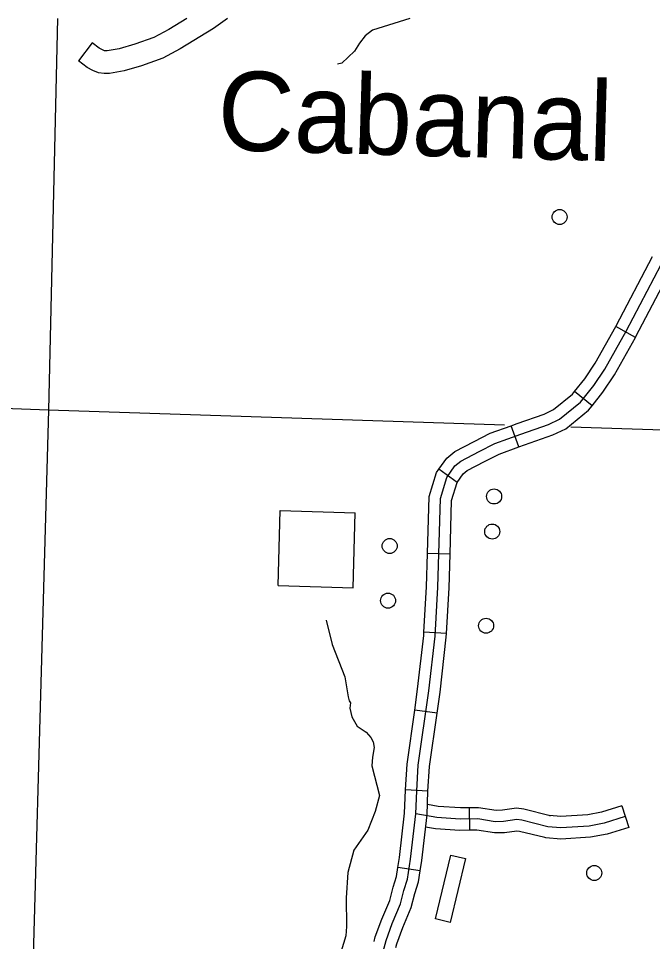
# Model space of a CAD drawing. Extents: x 653372 to 905732, y 627442 to 787275.
# Drawn here: x 855275 to 859480, y 705606 to 711727 of the extents above; entities that cross this region are included whole.
import ezdxf

# ---------------------------------------------------------------- set-up
doc = ezdxf.new("R2010")
doc.units = 0
for name, color, linetype in [('Level 24', 7, 'Continuous'), ('Level 32', 7, 'Continuous'), ('Level 35', 7, 'Continuous'), ('Level 45', 7, 'Continuous'), ('Level 46', 7, 'Continuous'), ('Level 5', 7, 'Continuous'), ('Level 56', 7, 'Continuous'), ('Level 57', 7, 'Continuous')]:
    doc.layers.add(name, color=color, linetype=linetype)

msp = doc.modelspace()

# ---------------------------------------------------------------- linework, layer by layer
at = {"layer": 'Level 32'}
for p, q in [((859366.4, 709612.2), (859235.8, 709684.7)), ((859078.4, 709158.3), (858962.5, 709252.5)), ((858592.6, 708885.5), (858541.8, 709026)), ((858184.4, 708650.7), (858062.5, 708737.1)), ((858136.9, 708175.2), (857987.6, 708179.5)), ((858113.1, 707647.9), (857964, 707656.5)), ((858050.5, 707119.7), (857902.7, 707140.7)), ((857990.7, 706604), (857841.7, 706612.8)), ((857939.1, 706074), (857791.6, 706097))]:
    msp.add_line(p, q, dxfattribs=at)
for points in [[(857682.1, 705500.8), (857712.5, 705613.9), (857753.8, 705726.7), (857808.6, 705855.4), (857830.8, 705945), (857855, 706019.1), (857875.8, 706152.9), (857909.9, 706451.9), (857916.1, 706606.4), (857926, 706774.5), (857996.3, 707269), (858037.3, 707629.9), (858055.9, 707954.8), (858072.6, 708543.7), (858115.6, 708682.8), (858169.7, 708759.2), (858209.5, 708791.8), (858330.8, 708855.8), (858433.5, 708907.4), (858606.7, 708970), (858790.3, 709034.8), (858863.8, 709070.2), (859002.2, 709183), (859091, 709292.1), (859164.1, 709401.8), (859303.9, 709653.4), (859629.3, 710272.3)], [(859235.8, 709684.7), (859238.2, 709688.9), (859479.8, 710148.4)], [(859366.4, 709612.2), (859369.6, 709617.9), (859612, 710078.9)], [(858962.5, 709252.5), (859030.9, 709336.5), (859100.3, 709440.7), (859235.8, 709684.7)], [(859078.4, 709158.3), (859151.2, 709247.7), (859227.9, 709362.9), (859366.4, 709612.2)], [(858541.8, 709026), (858581.5, 709040.3), (858761.6, 709103.9), (858823.5, 709133.7), (858949.1, 709236), (858962.5, 709252.5)], [(858592.6, 708885.5), (858631.8, 708899.7), (858818.9, 708965.8), (858904.1, 709006.7), (859055.3, 709129.9), (859078.4, 709158.3)], [(858062.5, 708737.1), (858114.6, 708810.6), (858168.1, 708854.3), (858296.6, 708922.2), (858404, 708976.1), (858541.8, 709026)], [(858184.4, 708650.7), (858224.8, 708707.7), (858251, 708729.2), (858365, 708789.4), (858463.1, 708838.7), (858592.6, 708885.5)], [(857987.6, 708179.5), (857998.3, 708556), (858047.7, 708716.2), (858062.5, 708737.1)], [(858136.9, 708175.2), (858147, 708531.4), (858183.4, 708649.3), (858184.4, 708650.7)], [(857964, 707656.5), (857981.3, 707958), (857987.6, 708179.5)], [(858113.1, 707647.9), (858130.5, 707951.6), (858136.9, 708175.2)], [(857902.7, 707140.7), (857922.2, 707278.4), (857962.9, 707636.3), (857964, 707656.5)], [(858050.5, 707119.7), (858070.4, 707259.5), (858111.7, 707623.6), (858113.1, 707647.9)], [(857841.7, 706612.8), (857851.7, 706781.9), (857902.7, 707140.7)], [(857990.7, 706604), (858000.4, 706767), (858050.5, 707119.7)], [(857791.6, 706097), (857801.8, 706162.8), (857835.4, 706457.6), (857841.5, 706610.1), (857841.7, 706612.8)], [(857939.1, 706074), (857949.9, 706142.9), (857984.4, 706446.2), (857990.7, 706602.8), (857990.7, 706604)], [(857633.1, 705606.1), (857641.2, 705636.4), (857684.3, 705754.2), (857737.6, 705879.2), (857758.9, 705965.6), (857782.1, 706036.6), (857791.6, 706097)], [(857777.3, 705567.2), (857783.8, 705591.3), (857823.2, 705699.2), (857879.7, 705831.7), (857902.6, 705924.4), (857927.9, 706001.7), (857939.1, 706074)]]:
    msp.add_lwpolyline(points, dxfattribs=at)
at = {"layer": 'Level 35'}
for points in [[(857869.3, 711726.6), (857622, 711648.5), (857574.6, 711610.4), (857536.9, 711563.2), (857503.2, 711508.9), (857420.2, 711430.4), (857390.5, 711422.9)], [(857315.1, 707736.5), (857355.9, 707576.2), (857439.2, 707360.9), (857460.6, 707228.7), (857467, 707203), (857476.3, 707188.3), (857472.3, 707152.5), (857486.7, 707094.9), (857521.5, 707034.1), (857581.5, 706994.2), (857612.5, 706958.9), (857628.2, 706930), (857633.8, 706892.7), (857622.4, 706828.8), (857618.9, 706771.9), (857668.7, 706575.3), (857639.6, 706467.8), (857592, 706344.8), (857500, 706211), (857460, 706064.3), (857447.5, 705895.4), (857451.4, 705704.9), (857447, 705643.9), (857415.8, 705542.4)]]:
    msp.add_lwpolyline(points, dxfattribs=at)
at = {"layer": 'Level 45'}
for p, q in [((858264.2, 706492.8), (858265.5, 706343.5)), ((859277, 706505.7), (859321.6, 706363.2))]:
    msp.add_line(p, q, dxfattribs=at)
for points in [[(858264.2, 706492.8), (858205.6, 706492.3), (858058, 706502.4), (857987.2, 706514.5)], [(858800.8, 706440.2), (858626.6, 706483.3), (858578.5, 706489.8), (858484.9, 706476.4), (858442.1, 706475.6), (858326.3, 706493.4), (858264.2, 706492.8)], [(859277, 706505.7), (859141.9, 706463.4), (859049.8, 706445.8), (858872.6, 706434.6), (858797.5, 706441), (858800.8, 706440.2)], [(859299.3, 706434.4), (859160.1, 706390.8), (859059.2, 706371.5), (858871.8, 706359.7), (858785.2, 706367.1), (858612.6, 706409.8), (858578.8, 706414.4), (858491, 706401.9), (858437.2, 706400.8), (858320.9, 706418.6), (858203.4, 706417.6), (858049.2, 706428.1), (857909.9, 706451.9)], [(858265.5, 706343.5), (858201.2, 706342.9), (858040.3, 706353.9), (857975.2, 706365)], [(858764.9, 706295.2), (858598.6, 706336.4), (858579.1, 706339), (858497, 706327.3), (858432.2, 706326), (858315.5, 706343.9), (858265.5, 706343.5)], [(859321.6, 706363.2), (859178.4, 706318.3), (859068.6, 706297.3), (858870.9, 706284.8), (858773, 706293.2), (858764.9, 706295.2)]]:
    msp.add_lwpolyline(points, dxfattribs=at)
at = {"layer": 'Level 46'}
for points in [[(856661.1, 711726.6), (856660.2, 711726), (856569.1, 711660.2), (856347.1, 711524.6), (856233.1, 711462.7), (856091.4, 711412.8), (855976.1, 711380.4), (855879.3, 711362.5), (855844, 711361.5), (855805.9, 711367.1), (855768.6, 711382.2), (855729.8, 711402.4), (855672.8, 711446.7)], [(856391.2, 711726.6), (856272.4, 711654), (856172.3, 711599.6), (856046.3, 711555.3), (855942.3, 711526), (855863.6, 711511.4), (855853, 711511.2), (855845.4, 711512.3), (855831.3, 711518), (855810.8, 711528.7), (855764.3, 711564.7), (855672.8, 711446.7)]]:
    msp.add_lwpolyline(points, dxfattribs=at)
at = {"layer": 'Level 5'}
for points in [[(855533.8, 711726.6), (855473.7, 709130)], [(855473.7, 709130), (850209.7, 709324.4)], [(855473.7, 709130), (855325.9, 703859.4)], [(858497.5, 709030.6), (855473.7, 709130)], [(860701.8, 708958.1), (858939, 709016.1)]]:
    msp.add_lwpolyline(points, dxfattribs=at)
at = {"layer": 'Level 56'}
msp.add_lwpolyline([(858141.8, 706179.4), (858238.6, 706156.3), (858137.6, 705732.6), (858040.8, 705755.7)], close=True, dxfattribs=at)
for centre in [(858863.7, 710410.2), (858429.1, 708557.1), (858416.8, 708324.4), (857736.6, 708228.7), (857725.8, 707866.4), (858376, 707700.2), (859093.2, 706060.6)]:
    msp.add_circle(centre, 49.8, dxfattribs=at)
at = {"layer": 'Level 57'}
for p, q in [((856996.6, 707966.1), (857010.9, 708463.8)), ((857010.9, 708463.8), (857508.5, 708449.5)), ((857494.2, 707951.8), (857508.5, 708449.5)), ((856996.6, 707966.1), (857494.2, 707951.8))]:
    msp.add_line(p, q, dxfattribs=at)

# ---------------------------------------------------------------- texts
at = {"layer": 'Level 24'}
msp.add_text('Cabanal', height=525.72, rotation=358.35182, dxfattribs=at).set_placement((856590, 710855.6))

doc.saveas('drawing.dxf')
